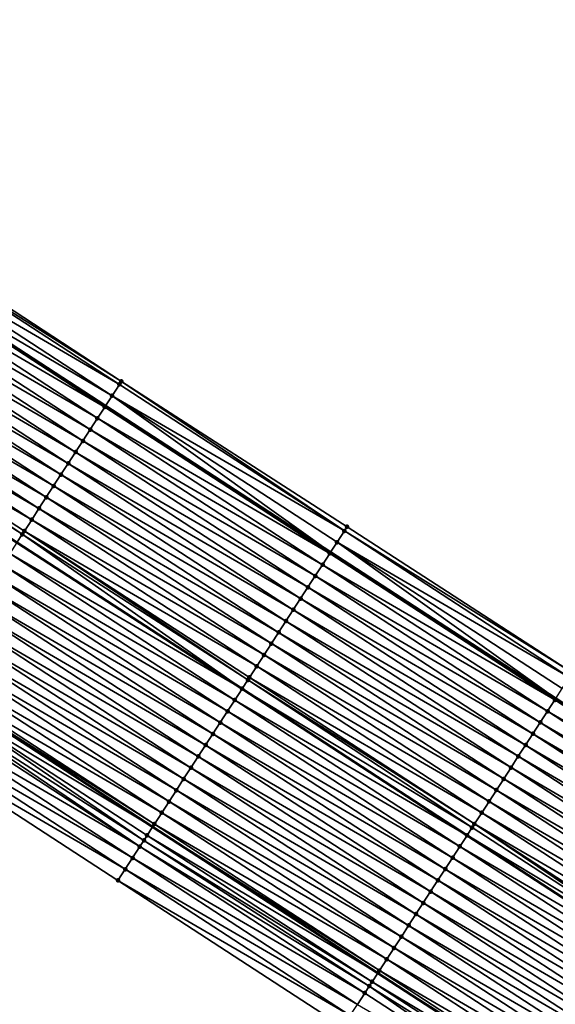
# Model space of a CAD drawing. Header units: feet. Extents: x 2017353 to 2024169, y 808050 to 818690.
# Tile 258 of 305: x 2021955 to 2021995, y 814633 to 814706. Entities that reach past the tile are written whole.
import ezdxf

# ---------------------------------------------------------------- set-up
doc = ezdxf.new("R2010")
doc.units = ezdxf.units.FT
doc.header["$MEASUREMENT"] = 0
for name, color, linetype, lineweight in [('EP_Travel Lane', 172, 'Continuous', 53), ('SB-Road Shots', 141, 'Continuous', 100), ('SB-Road X-Section', 40, 'Continuous', 13), ('STRIPING', 60, 'Continuous', 53)]:
    doc.layers.add(name, color=color, linetype=linetype, lineweight=lineweight)
doc.layers.add('I-77-MM15-17_SB-Surface-BORDER', color=7, linetype='Continuous')
doc.layers.add('I-77-MM15-17_SB-Surface-TIN', color=7, linetype='Continuous')

msp = doc.modelspace()

# ---------------------------------------------------------------- linework, layer by layer
at = {"layer": 'EP_Travel Lane'}
for points in [[(2021860.948227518, 814742.7095205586, 256.2100807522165), (2021877.70640577, 814731.8157783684, 256.910039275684), (2021894.464763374, 814720.9219195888, 257.6038000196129), (2021911.223545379, 814710.027784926, 258.2828985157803), (2021927.982103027, 814699.1337961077, 258.9697497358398), (2021944.741076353, 814688.239537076, 259.6422387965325), (2021961.499800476, 814677.3454400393, 260.3233353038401), (2021978.257871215, 814666.451767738, 261.0270084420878), (2021995.026210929, 814655.5683557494, 261.74579730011), (2022011.794004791, 814644.6896968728, 262.4509951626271), (2022028.561897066, 814633.8109741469, 263.1527180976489), (2022045.329913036, 814622.93217117, 263.8500747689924), (2022062.097186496, 814612.0538499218, 264.57364104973), (2022078.865043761, 814601.1751499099, 265.2765987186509)], [(2021847.698348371, 814722.2743309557, 255.3811027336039), (2021864.455433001, 814711.3812899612, 256.1186931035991), (2021881.212654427, 814700.4881600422, 256.8515578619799), (2021897.969529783, 814689.5952550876, 257.5963787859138), (2021914.727257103, 814678.7017963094, 258.3117631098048), (2021931.486001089, 814667.8076766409, 258.9920211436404), (2021948.245099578, 814656.9133265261, 259.6600328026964), (2021965.003549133, 814646.0193982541, 260.3504641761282), (2021981.76709086, 814635.1390833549, 261.0460329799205), (2021998.535511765, 814624.2600176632, 261.7290952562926), (2022015.30358597, 814613.3811769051, 262.4243963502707), (2022032.071036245, 814602.5027409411, 263.1417212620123), (2022048.838417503, 814591.6243497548, 263.8614823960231), (2022065.606381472, 814580.7455805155, 264.5606754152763)]]:
    msp.add_polyline3d(points, dxfattribs=at)
at = {"layer": 'I-77-MM15-17_SB-Surface-BORDER', "color": 3, "linetype": 'Continuous', "lineweight": -3}
for points in [[(2021861.261463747, 814743.1919134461, 256.2184843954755), (2021878.427498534, 814732.9264164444, 256.9315051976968), (2021895.305228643, 814722.2158733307, 257.6202355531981), (2021912.425129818, 814711.8778614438, 258.308844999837), (2021929.22706991, 814701.0504630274, 258.9933896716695), (2021945.949390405, 814690.099516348, 259.6610870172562), (2021962.679014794, 814679.160783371, 260.3442206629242), (2021979.48793802, 814668.3455343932, 261.0509792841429), (2021996.264365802, 814657.4733759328, 261.7676564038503), (2022013.020334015, 814646.576931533, 262.4792551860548), (2022029.733063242, 814635.6133276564, 263.1798830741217), (2022046.407118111, 814624.5896652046, 263.8708777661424), (2022063.024056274, 814613.4797978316, 264.5879015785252), (2022079.949997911, 814602.8449574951, 265.3038489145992)], [(2022063.495513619, 814577.4881464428, 264.3674250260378), (2022046.739614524, 814588.3862740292, 263.6812865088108), (2022029.984721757, 814599.2837470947, 262.9596007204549), (2022013.229413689, 814610.1814902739, 262.2525853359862), (2021995.929208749, 814620.2407302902, 261.5338995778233), (2021979.172892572, 814631.1391291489, 260.8624965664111), (2021962.420073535, 814642.0340504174, 260.1750507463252), (2021945.662079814, 814652.9276794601, 259.4688240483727), (2021928.902889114, 814663.8220866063, 258.8039517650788), (2021912.143946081, 814674.7163327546, 258.1305252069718), (2021895.930518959, 814686.448679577, 257.4400052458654), (2021879.717479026, 814698.1807747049, 256.736106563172), (2021862.960076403, 814709.0740195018, 256.0094561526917), (2021846.202746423, 814719.9672170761, 255.2802967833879)]]:
    msp.add_polyline3d(points, dxfattribs=at)
at = {"layer": 'I-77-MM15-17_SB-Surface-TIN', "color": 128, "linetype": 'Continuous', "lineweight": -3}
for points in [[(2021962.532684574, 814678.9350551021, 260.3343666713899), (2021945.773978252, 814689.8291473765, 259.6527629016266), (2021945.229221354, 814688.9905533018, 259.6436320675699)], [(2021962.679014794, 814679.160783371, 260.3442206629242), (2021945.949390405, 814690.099516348, 259.6610870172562), (2021945.773978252, 814689.8291473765, 259.6527629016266)], [(2021962.532684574, 814678.9350551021, 260.3343666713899), (2021962.679014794, 814679.160783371, 260.3442206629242), (2021945.773978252, 814689.8291473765, 259.6527629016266)], [(2021961.988016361, 814678.0964033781, 260.3221718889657), (2021945.229221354, 814688.9905533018, 259.6436320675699), (2021944.741076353, 814688.239537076, 259.6422387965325)], [(2021961.988016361, 814678.0964033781, 260.3221718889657), (2021962.532684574, 814678.9350551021, 260.3343666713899), (2021945.229221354, 814688.9905533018, 259.6436320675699)], [(2021944.684245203, 814688.1521017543, 259.6420765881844), (2021961.499800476, 814677.3454400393, 260.3233353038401), (2021944.741076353, 814688.239537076, 259.6422387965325)], [(2021961.988016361, 814678.0964033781, 260.3221718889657), (2021944.741076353, 814688.239537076, 259.6422387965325), (2021961.499800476, 814677.3454400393, 260.3233353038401)], [(2021961.4429576, 814677.2580055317, 260.3234707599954), (2021944.684245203, 814688.1521017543, 259.6420765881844), (2021944.139795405, 814687.3133080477, 259.6223352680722)], [(2021961.4429576, 814677.2580055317, 260.3234707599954), (2021961.499800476, 814677.3454400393, 260.3233353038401), (2021944.684245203, 814688.1521017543, 259.6420765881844)], [(2021960.89832014, 814676.4193338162, 260.3102134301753), (2021944.139795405, 814687.3133080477, 259.6223352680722), (2021943.595565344, 814686.4743715, 259.5950019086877)], [(2021960.89832014, 814676.4193338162, 260.3102134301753), (2021961.4429576, 814677.2580055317, 260.3234707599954), (2021944.139795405, 814687.3133080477, 259.6223352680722)], [(2021960.353982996, 814675.5804668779, 260.2865799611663), (2021943.595565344, 814686.4743715, 259.5950019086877), (2021943.051338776, 814685.6354326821, 259.56754790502)], [(2021960.353982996, 814675.5804668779, 260.2865799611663), (2021960.89832014, 814676.4193338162, 260.3102134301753), (2021943.595565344, 814686.4743715, 259.5950019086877)], [(2021959.809770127, 814674.7415191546, 260.2586527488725), (2021943.051338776, 814685.6354326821, 259.56754790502), (2021942.506953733, 814684.7965968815, 259.5455692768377)], [(2021959.809770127, 814674.7415191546, 260.2586527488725), (2021960.353982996, 814675.5804668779, 260.2865799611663), (2021943.051338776, 814685.6354326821, 259.56754790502)], [(2021959.265443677, 814673.9026452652, 260.2346498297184), (2021942.506953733, 814684.7965968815, 259.5455692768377), (2021941.96251735, 814683.9577944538, 259.5253644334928)], [(2021959.265443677, 814673.9026452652, 260.2346498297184), (2021959.809770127, 814674.7415191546, 260.2586527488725), (2021942.506953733, 814684.7965968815, 259.5455692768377)], [(2021958.72102395, 814673.0638320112, 260.2138696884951), (2021941.96251735, 814683.9577944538, 259.5253644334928), (2021941.418056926, 814683.1190076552, 259.5059902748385)], [(2021958.72102395, 814673.0638320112, 260.2138696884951), (2021959.265443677, 814673.9026452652, 260.2346498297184), (2021941.96251735, 814683.9577944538, 259.5253644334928)], [(2021958.176571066, 814672.2250403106, 260.1942351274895), (2021941.418056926, 814683.1190076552, 259.5059902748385), (2021940.873685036, 814682.2801633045, 259.483557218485)], [(2021958.176571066, 814672.2250403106, 260.1942351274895), (2021958.72102395, 814673.0638320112, 260.2138696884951), (2021941.418056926, 814683.1190076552, 259.5059902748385)], [(2021957.632183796, 814671.3862059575, 260.1723335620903), (2021940.873685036, 814682.2801633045, 259.483557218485), (2021940.329318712, 814681.4413153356, 259.4609318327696)], [(2021957.632183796, 814671.3862059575, 260.1723335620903), (2021958.176571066, 814672.2250403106, 260.1942351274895), (2021940.873685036, 814682.2801633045, 259.483557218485)], [(2021957.08776146, 814670.5473943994, 260.1516435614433), (2021940.329318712, 814681.4413153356, 259.4609318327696), (2021939.784865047, 814680.6025241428, 259.4413241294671)], [(2021957.08776146, 814670.5473943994, 260.1516435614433), (2021957.632183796, 814671.3862059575, 260.1723335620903), (2021940.329318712, 814681.4413153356, 259.4609318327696)], [(2021956.543371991, 814669.7085614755, 260.1298179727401), (2021939.784865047, 814680.6025241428, 259.4413241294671), (2021939.240435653, 814679.7637171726, 259.4208778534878)], [(2021956.543371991, 814669.7085614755, 260.1298179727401), (2021957.08776146, 814670.5473943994, 260.1516435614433), (2021939.784865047, 814680.6025241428, 259.4413241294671)], [(2021955.998967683, 814668.869738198, 260.1085050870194), (2021939.240435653, 814679.7637171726, 259.4208778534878), (2021938.69602706, 814678.9248966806, 259.3997128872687)], [(2021955.998967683, 814668.869738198, 260.1085050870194), (2021956.543371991, 814669.7085614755, 260.1298179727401), (2021939.240435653, 814679.7637171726, 259.4208778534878)], [(2021955.29855663, 814667.7903695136, 260.0784204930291), (2021938.69602706, 814678.9248966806, 259.3997128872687), (2021938.47535665, 814678.5847846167, 259.3894788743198)], [(2021955.29855663, 814667.7903695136, 260.0784204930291), (2021955.454611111, 814668.0308838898, 260.0855428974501), (2021938.69602706, 814678.9248966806, 259.3997128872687)], [(2021955.454611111, 814668.0308838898, 260.0855428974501), (2021955.998967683, 814668.869738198, 260.1085050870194), (2021938.69602706, 814678.9248966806, 259.3997128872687)], [(2021979.290729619, 814668.0413926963, 261.0388201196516), (2021962.532684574, 814678.9350551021, 260.3343666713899), (2021961.988016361, 814678.0964033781, 260.3221718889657)], [(2021979.290729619, 814668.0413926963, 261.0388201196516), (2021962.679014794, 814679.160783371, 260.3442206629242), (2021962.532684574, 814678.9350551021, 260.3343666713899)], [(2021979.290729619, 814668.0413926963, 261.0388201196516), (2021979.48793802, 814668.3455343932, 261.0509792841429), (2021962.679014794, 814679.160783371, 260.3442206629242)], [(2021954.910584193, 814667.1918152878, 260.0511909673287), (2021955.29855663, 814667.7903695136, 260.0784204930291), (2021938.47535665, 814678.5847846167, 259.3894788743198)], [(2021961.988016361, 814678.0964033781, 260.3221718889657), (2021961.499800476, 814677.3454400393, 260.3233353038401), (2021978.257871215, 814666.451767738, 261.0270084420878)], [(2021978.746076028, 814667.2027314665, 261.0261201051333), (2021961.988016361, 814678.0964033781, 260.3221718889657), (2021978.257871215, 814666.451767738, 261.0270084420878)], [(2021978.746076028, 814667.2027314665, 261.0261201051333), (2021979.290729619, 814668.0413926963, 261.0388201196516), (2021961.988016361, 814678.0964033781, 260.3221718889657)], [(2021978.201026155, 814666.3643278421, 261.0271118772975), (2021961.4429576, 814677.2580055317, 260.3234707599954), (2021960.89832014, 814676.4193338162, 260.3102134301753)], [(2021978.201026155, 814666.3643278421, 261.0271118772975), (2021961.499800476, 814677.3454400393, 260.3233353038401), (2021961.4429576, 814677.2580055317, 260.3234707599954)], [(2021978.201026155, 814666.3643278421, 261.0271118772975), (2021978.257871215, 814666.451767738, 261.0270084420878), (2021961.499800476, 814677.3454400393, 260.3233353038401)], [(2021977.656492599, 814665.5255885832, 261.0102645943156), (2021960.89832014, 814676.4193338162, 260.3102134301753), (2021960.353982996, 814675.5804668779, 260.2865799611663)], [(2021977.656492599, 814665.5255885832, 261.0102645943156), (2021978.201026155, 814666.3643278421, 261.0271118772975), (2021960.89832014, 814676.4193338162, 260.3102134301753)], [(2021977.11228787, 814664.6866355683, 260.9820561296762), (2021960.353982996, 814675.5804668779, 260.2865799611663), (2021959.809770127, 814674.7415191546, 260.2586527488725)], [(2021977.11228787, 814664.6866355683, 260.9820561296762), (2021977.656492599, 814665.5255885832, 261.0102645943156), (2021960.353982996, 814675.5804668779, 260.2865799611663)], [(2021976.568108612, 814663.8476659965, 260.9529676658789), (2021959.809770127, 814674.7415191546, 260.2586527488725), (2021959.265443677, 814673.9026452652, 260.2346498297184)], [(2021976.568108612, 814663.8476659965, 260.9529676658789), (2021977.11228787, 814664.6866355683, 260.9820561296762), (2021959.809770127, 814674.7415191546, 260.2586527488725)], [(2021976.023767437, 814663.0088016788, 260.9294734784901), (2021959.265443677, 814673.9026452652, 260.2346498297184), (2021958.72102395, 814673.0638320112, 260.2138696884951)], [(2021976.023767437, 814663.0088016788, 260.9294734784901), (2021976.568108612, 814663.8476659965, 260.9529676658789), (2021959.265443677, 814673.9026452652, 260.2346498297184)], [(2021975.479413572, 814662.1699456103, 260.9064177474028), (2021958.72102395, 814673.0638320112, 260.2138696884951), (2021958.176571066, 814672.2250403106, 260.1942351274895)], [(2021975.479413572, 814662.1699456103, 260.9064177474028), (2021976.023767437, 814663.0088016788, 260.9294734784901), (2021958.72102395, 814673.0638320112, 260.2138696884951)], [(2021974.935029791, 814661.331108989, 260.8843956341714), (2021958.176571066, 814672.2250403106, 260.1942351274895), (2021957.632183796, 814671.3862059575, 260.1723335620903)], [(2021974.935029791, 814661.331108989, 260.8843956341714), (2021975.479413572, 814662.1699456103, 260.9064177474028), (2021958.176571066, 814672.2250403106, 260.1942351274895)], [(2021974.390589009, 814660.4923094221, 260.8643429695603), (2021957.632183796, 814671.3862059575, 260.1723335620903), (2021957.08776146, 814670.5473943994, 260.1516435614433)], [(2021974.390589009, 814660.4923094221, 260.8643429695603), (2021974.935029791, 814661.331108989, 260.8843956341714), (2021957.632183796, 814671.3862059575, 260.1723335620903)], [(2021973.846233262, 814659.6534545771, 260.8413522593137), (2021957.08776146, 814670.5473943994, 260.1516435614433), (2021956.543371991, 814669.7085614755, 260.1298179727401)], [(2021973.846233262, 814659.6534545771, 260.8413522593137), (2021974.390589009, 814660.4923094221, 260.8643429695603), (2021957.08776146, 814670.5473943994, 260.1516435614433)], [(2021973.30187489, 814658.8146014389, 260.8184522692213), (2021956.543371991, 814669.7085614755, 260.1298179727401), (2021955.998967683, 814668.869738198, 260.1085050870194)], [(2021973.30187489, 814658.8146014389, 260.8184522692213), (2021973.846233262, 814659.6534545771, 260.8413522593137), (2021956.543371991, 814669.7085614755, 260.1298179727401)], [(2021972.757539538, 814657.9757333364, 260.7947569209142), (2021955.998967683, 814668.869738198, 260.1085050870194), (2021955.454611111, 814668.0308838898, 260.0855428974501)], [(2021972.757539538, 814657.9757333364, 260.7947569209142), (2021973.30187489, 814658.8146014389, 260.8184522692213), (2021955.998967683, 814668.869738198, 260.1085050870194)], [(2021971.669262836, 814656.2977410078, 260.7337531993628), (2021955.29855663, 814667.7903695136, 260.0784204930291), (2021954.910584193, 814667.1918152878, 260.0511909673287)], [(2021972.094890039, 814656.9544522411, 260.7646386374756), (2021955.454611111, 814668.0308838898, 260.0855428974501), (2021955.29855663, 814667.7903695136, 260.0784204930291)], [(2021971.669262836, 814656.2977410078, 260.7337531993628), (2021972.094890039, 814656.9544522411, 260.7646386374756), (2021955.29855663, 814667.7903695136, 260.0784204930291)], [(2021972.094890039, 814656.9544522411, 260.7646386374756), (2021972.213233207, 814657.1368463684, 260.7700588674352), (2021955.454611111, 814668.0308838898, 260.0855428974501)], [(2021972.213233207, 814657.1368463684, 260.7700588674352), (2021972.757539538, 814657.9757333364, 260.7947569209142), (2021955.454611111, 814668.0308838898, 260.0855428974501)], [(2021996.049569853, 814657.1425650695, 261.7585900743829), (2021979.290729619, 814668.0413926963, 261.0388201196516), (2021978.746076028, 814667.2027314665, 261.0261201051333)], [(2021996.264365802, 814657.4733759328, 261.7676564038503), (2021979.48793802, 814668.3455343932, 261.0509792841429), (2021979.290729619, 814668.0413926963, 261.0388201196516)], [(2021996.049569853, 814657.1425650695, 261.7585900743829), (2021996.264365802, 814657.4733759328, 261.7676564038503), (2021979.290729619, 814668.0413926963, 261.0388201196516)], [(2021954.366455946, 814666.3528125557, 260.0203400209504), (2021971.662563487, 814656.2874113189, 260.7333761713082), (2021954.903884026, 814667.1814841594, 260.0508110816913)], [(2021971.669262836, 814656.2977410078, 260.7337531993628), (2021954.910584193, 814667.1918152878, 260.0511909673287), (2021954.903884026, 814667.1814841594, 260.0508110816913)], [(2021971.669262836, 814656.2977410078, 260.7337531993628), (2021954.903884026, 814667.1814841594, 260.0508110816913), (2021971.662563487, 814656.2874113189, 260.7333761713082)], [(2021978.746076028, 814667.2027314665, 261.0261201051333), (2021978.257871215, 814666.451767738, 261.0270084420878), (2021995.026210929, 814655.5683557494, 261.74579730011)], [(2021995.504666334, 814656.3040662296, 261.7471545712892), (2021978.746076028, 814667.2027314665, 261.0261201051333), (2021995.026210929, 814655.5683557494, 261.74579730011)], [(2021995.504666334, 814656.3040662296, 261.7471545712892), (2021996.049569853, 814657.1425650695, 261.7585900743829), (2021978.746076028, 814667.2027314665, 261.0261201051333)], [(2021971.125127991, 814655.4587425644, 260.7031302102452), (2021954.366455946, 814666.3528125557, 260.0203400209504), (2021953.82237604, 814665.5137783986, 259.9878188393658)], [(2021971.125127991, 814655.4587425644, 260.7031302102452), (2021971.662563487, 814656.2874113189, 260.7333761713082), (2021954.366455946, 814666.3528125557, 260.0203400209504)], [(2021994.959482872, 814655.4657494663, 261.7456080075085), (2021978.201026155, 814666.3643278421, 261.0271118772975), (2021977.656492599, 814665.5255885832, 261.0102645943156)], [(2021994.959482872, 814655.4657494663, 261.7456080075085), (2021978.257871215, 814666.451767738, 261.0270084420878), (2021978.201026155, 814666.3643278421, 261.0271118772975)], [(2021994.959482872, 814655.4657494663, 261.7456080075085), (2021995.026210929, 814655.5683557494, 261.74579730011), (2021978.257871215, 814666.451767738, 261.0270084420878)], [(2021970.581106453, 814654.6196704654, 260.6685923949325), (2021953.82237604, 814665.5137783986, 259.9878188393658), (2021953.278363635, 814664.6747003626, 259.9529654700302)], [(2021970.581106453, 814654.6196704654, 260.6685923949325), (2021971.125127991, 814655.4587425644, 260.7031302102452), (2021953.82237604, 814665.5137783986, 259.9878188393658)], [(2021994.414757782, 814654.6271345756, 261.7278695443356), (2021977.656492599, 814665.5255885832, 261.0102645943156), (2021977.11228787, 814664.6866355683, 260.9820561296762)], [(2021994.414757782, 814654.6271345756, 261.7278695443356), (2021994.959482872, 814655.4657494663, 261.7456080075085), (2021977.656492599, 814665.5255885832, 261.0102645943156)], [(2021970.03708312, 814653.7805995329, 260.6341165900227), (2021953.278363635, 814664.6747003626, 259.9529654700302), (2021952.734323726, 814663.8356402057, 259.9190623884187)], [(2021970.03708312, 814653.7805995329, 260.6341165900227), (2021970.581106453, 814654.6196704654, 260.6685923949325), (2021953.278363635, 814664.6747003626, 259.9529654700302)], [(2021993.870534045, 814653.7881936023, 261.6924208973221), (2021977.11228787, 814664.6866355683, 260.9820561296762), (2021976.568108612, 814663.8476659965, 260.9529676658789)], [(2021993.870534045, 814653.7881936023, 261.6924208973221), (2021994.414757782, 814654.6271345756, 261.7278695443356), (2021977.11228787, 814664.6866355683, 260.9820561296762)], [(2021969.493015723, 814652.9415572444, 260.6011632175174), (2021952.734323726, 814663.8356402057, 259.9190623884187), (2021952.19014845, 814662.9966680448, 259.8898363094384)], [(2021969.493015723, 814652.9415572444, 260.6011632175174), (2021970.03708312, 814653.7805995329, 260.6341165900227), (2021952.734323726, 814663.8356402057, 259.9190623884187)], [(2021993.326155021, 814652.9493536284, 261.6624577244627), (2021976.568108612, 814663.8476659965, 260.9529676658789), (2021976.023767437, 814663.0088016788, 260.9294734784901)], [(2021993.326155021, 814652.9493536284, 261.6624577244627), (2021993.870534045, 814653.7881936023, 261.6924208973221), (2021976.568108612, 814663.8476659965, 260.9529676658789)], [(2021968.94886031, 814652.1025721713, 260.571250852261), (2021952.19014845, 814662.9966680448, 259.8898363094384), (2021951.645966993, 814662.1576999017, 259.8608237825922)], [(2021968.94886031, 814652.1025721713, 260.571250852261), (2021969.493015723, 814652.9415572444, 260.6011632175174), (2021952.19014845, 814662.9966680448, 259.8898363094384)], [(2021992.781669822, 814652.110582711, 261.636245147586), (2021976.023767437, 814663.0088016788, 260.9294734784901), (2021975.479413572, 814662.1699456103, 260.9064177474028)], [(2021992.781669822, 814652.110582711, 261.636245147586), (2021993.326155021, 814652.9493536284, 261.6624577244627), (2021976.023767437, 814663.0088016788, 260.9294734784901)], [(2021968.404636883, 814651.2636313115, 260.5436884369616), (2021951.645966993, 814662.1576999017, 259.8608237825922), (2021951.101824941, 814661.3187061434, 259.8304498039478)], [(2021968.404636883, 814651.2636313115, 260.5436884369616), (2021968.94886031, 814652.1025721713, 260.571250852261), (2021951.645966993, 814662.1576999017, 259.8608237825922)], [(2021992.237132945, 814651.2718454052, 261.611858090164), (2021975.479413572, 814662.1699456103, 260.9064177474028), (2021974.935029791, 814661.331108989, 260.8843956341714)], [(2021992.237132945, 814651.2718454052, 261.611858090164), (2021992.781669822, 814652.110582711, 261.636245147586), (2021975.479413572, 814662.1699456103, 260.9064177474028)], [(2021967.86045926, 814650.4246606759, 260.5145434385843), (2021951.101824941, 814661.3187061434, 259.8304498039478), (2021950.557762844, 814660.4796604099, 259.7973133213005)], [(2021967.86045926, 814650.4246606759, 260.5145434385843), (2021968.404636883, 814651.2636313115, 260.5436884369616), (2021951.101824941, 814661.3187061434, 259.8304498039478)], [(2021991.692631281, 814650.4330851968, 261.5862271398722), (2021974.935029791, 814661.331108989, 260.8843956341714), (2021974.390589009, 814660.4923094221, 260.8643429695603)], [(2021991.692631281, 814650.4330851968, 261.5862271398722), (2021992.237132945, 814651.2718454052, 261.611858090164), (2021974.935029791, 814661.331108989, 260.8843956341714)], [(2021967.316352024, 814649.5856442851, 260.4829665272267), (2021950.557762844, 814660.4796604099, 259.7973133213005), (2021950.013614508, 814659.6406707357, 259.767156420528)], [(2021967.316352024, 814649.5856442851, 260.4829665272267), (2021967.86045926, 814650.4246606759, 260.5145434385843), (2021950.557762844, 814660.4796604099, 259.7973133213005)], [(2021991.148054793, 814649.5943736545, 261.5632393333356), (2021974.390589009, 814660.4923094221, 260.8643429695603), (2021973.846233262, 814659.6534545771, 260.8413522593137)], [(2021991.148054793, 814649.5943736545, 261.5632393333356), (2021991.692631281, 814650.4330851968, 261.5862271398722), (2021974.390589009, 814660.4923094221, 260.8643429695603)], [(2021990.603421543, 814648.7556990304, 261.5422566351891), (2021973.846233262, 814659.6534545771, 260.8413522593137), (2021973.30187489, 814658.8146014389, 260.8184522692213)], [(2021990.603421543, 814648.7556990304, 261.5422566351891), (2021991.148054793, 814649.5943736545, 261.5632393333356), (2021973.846233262, 814659.6534545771, 260.8413522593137)], [(2021966.772162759, 814648.7466812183, 260.4542238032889), (2021950.013614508, 814659.6406707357, 259.767156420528), (2021949.469511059, 814658.8016518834, 259.7354486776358)], [(2021966.772162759, 814648.7466812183, 260.4542238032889), (2021967.316352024, 814649.5856442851, 260.4829665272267), (2021950.013614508, 814659.6406707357, 259.767156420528)], [(2021966.22802616, 814647.9076839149, 260.4236614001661), (2021949.469511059, 814658.8016518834, 259.7354486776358), (2021948.925538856, 814657.9625477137, 259.6992063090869)], [(2021966.22802616, 814647.9076839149, 260.4236614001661), (2021966.772162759, 814648.7466812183, 260.4542238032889), (2021949.469511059, 814658.8016518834, 259.7354486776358)], [(2021990.058857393, 814647.9169794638, 261.5188330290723), (2021973.30187489, 814658.8146014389, 260.8184522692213), (2021972.757539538, 814657.9757333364, 260.7947569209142)], [(2021990.058857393, 814647.9169794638, 261.5188330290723), (2021990.603421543, 814648.7556990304, 261.5422566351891), (2021973.30187489, 814658.8146014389, 260.8184522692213)], [(2021965.683947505, 814647.068648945, 260.3910970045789), (2021948.925538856, 814657.9625477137, 259.6992063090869), (2021948.381331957, 814657.1235961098, 259.6710728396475)], [(2021965.683947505, 814647.068648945, 260.3910970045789), (2021966.22802616, 814647.9076839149, 260.4236614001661), (2021948.925538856, 814657.9625477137, 259.6992063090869)], [(2021989.514316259, 814647.0782449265, 261.4945963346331), (2021972.757539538, 814657.9757333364, 260.7947569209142), (2021972.213233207, 814657.1368463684, 260.7700588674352)], [(2021989.514316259, 814647.0782449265, 261.4945963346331), (2021990.058857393, 814647.9169794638, 261.5188330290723), (2021972.757539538, 814657.9757333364, 260.7947569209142)], [(2021947.837586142, 814656.2843447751, 259.6270086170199), (2021965.003549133, 814646.0193982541, 260.3504641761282), (2021948.245099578, 814656.9133265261, 259.6600328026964)], [(2021965.139802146, 814646.2296573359, 260.3608372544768), (2021948.381331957, 814657.1235961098, 259.6710728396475), (2021948.245099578, 814656.9133265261, 259.6600328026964)], [(2021965.139802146, 814646.2296573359, 260.3608372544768), (2021948.245099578, 814656.9133265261, 259.6600328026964), (2021965.003549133, 814646.0193982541, 260.3504641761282)], [(2021965.139802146, 814646.2296573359, 260.3608372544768), (2021965.683947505, 814647.068648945, 260.3910970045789), (2021948.381331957, 814657.1235961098, 259.6710728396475)], [(2021988.79172603, 814645.9650053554, 261.4581844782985), (2021972.094890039, 814656.9544522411, 260.7646386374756), (2021971.669262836, 814656.2977410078, 260.7337531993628)], [(2021988.969882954, 814646.2394402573, 261.4665506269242), (2021972.213233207, 814657.1368463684, 260.7700588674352), (2021972.094890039, 814656.9544522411, 260.7646386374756)], [(2021988.79172603, 814645.9650053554, 261.4581844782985), (2021988.969882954, 814646.2394402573, 261.4665506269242), (2021972.094890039, 814656.9544522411, 260.7646386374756)], [(2021988.969882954, 814646.2394402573, 261.4665506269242), (2021989.514316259, 814647.0782449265, 261.4945963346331), (2021972.213233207, 814657.1368463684, 260.7700588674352)], [(2021964.355909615, 814645.0197953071, 260.298050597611), (2021947.837586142, 814656.2843447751, 259.6270086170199), (2021947.504846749, 814655.7705414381, 259.5963728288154)], [(2021964.595979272, 814645.390456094, 260.319435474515), (2021965.003549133, 814646.0193982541, 260.3504641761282), (2021947.837586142, 814656.2843447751, 259.6270086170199)], [(2021964.355909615, 814645.0197953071, 260.298050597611), (2021964.595979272, 814645.390456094, 260.319435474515), (2021947.837586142, 814656.2843447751, 259.6270086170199)], [(2021971.125127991, 814655.4587425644, 260.7031302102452), (2021988.418908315, 814645.3902067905, 261.4325071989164), (2021971.662563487, 814656.2874113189, 260.7333761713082)], [(2021988.425608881, 814645.4005320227, 261.4328800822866), (2021971.669262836, 814656.2977410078, 260.7337531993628), (2021971.662563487, 814656.2874113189, 260.7333761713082)], [(2021988.425608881, 814645.4005320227, 261.4328800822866), (2021971.662563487, 814656.2874113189, 260.7333761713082), (2021988.418908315, 814645.3902067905, 261.4325071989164)], [(2021988.425608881, 814645.4005320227, 261.4328800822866), (2021988.79172603, 814645.9650053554, 261.4581844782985), (2021971.669262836, 814656.2977410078, 260.7337531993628)], [(2021964.052444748, 814644.5510674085, 260.268071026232), (2021947.294017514, 814655.4449782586, 259.5768224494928), (2021946.74995627, 814654.605931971, 259.5436565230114)], [(2021964.052444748, 814644.5510674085, 260.268071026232), (2021947.504846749, 814655.7705414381, 259.5963728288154), (2021947.294017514, 814655.4449782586, 259.5768224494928)], [(2021964.052444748, 814644.5510674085, 260.268071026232), (2021964.355909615, 814645.0197953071, 260.298050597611), (2021947.504846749, 814655.7705414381, 259.5963728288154)], [(2021987.881239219, 814644.5616859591, 261.4025861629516), (2021971.125127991, 814655.4587425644, 260.7031302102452), (2021970.581106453, 814654.6196704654, 260.6685923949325)], [(2021987.881239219, 814644.5616859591, 261.4025861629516), (2021988.418908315, 814645.3902067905, 261.4325071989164), (2021971.125127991, 814655.4587425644, 260.7031302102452)], [(2022011.714851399, 814644.5679669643, 262.4504887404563), (2021994.959482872, 814655.4657494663, 261.7456080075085), (2021994.414757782, 814654.6271345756, 261.7278695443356)], [(2022011.714851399, 814644.5679669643, 262.4504887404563), (2021995.026210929, 814655.5683557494, 261.74579730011), (2021994.959482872, 814655.4657494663, 261.7456080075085)], [(2021963.508187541, 814643.7121485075, 260.2416757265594), (2021946.74995627, 814654.605931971, 259.5436565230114), (2021946.206032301, 814653.7667964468, 259.5057476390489)], [(2021963.508187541, 814643.7121485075, 260.2416757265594), (2021964.052444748, 814644.5510674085, 260.268071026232), (2021946.74995627, 814654.605931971, 259.5436565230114)], [(2021987.336951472, 814643.7227866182, 261.3693986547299), (2021970.581106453, 814654.6196704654, 260.6685923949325), (2021970.03708312, 814653.7805995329, 260.6341165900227)], [(2021987.336951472, 814643.7227866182, 261.3693986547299), (2021987.881239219, 814644.5616859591, 261.4025861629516), (2021970.581106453, 814654.6196704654, 260.6685923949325)], [(2022011.170048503, 814643.7294026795, 262.4354987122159), (2021994.414757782, 814654.6271345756, 261.7278695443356), (2021993.870534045, 814653.7881936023, 261.6924208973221)], [(2022011.170048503, 814643.7294026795, 262.4354987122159), (2022011.714851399, 814644.5679669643, 262.4504887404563), (2021994.414757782, 814654.6271345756, 261.7278695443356)], [(2022010.625772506, 814642.8904956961, 262.4018960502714), (2021993.870534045, 814653.7881936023, 261.6924208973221), (2021993.326155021, 814652.9493536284, 261.6624577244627)], [(2022010.625772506, 814642.8904956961, 262.4018960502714), (2022011.170048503, 814643.7294026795, 262.4354987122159), (2021993.870534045, 814653.7881936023, 261.6924208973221)], [(2021962.964260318, 814642.873015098, 260.2038792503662), (2021946.206032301, 814653.7667964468, 259.5057476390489), (2021945.662079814, 814652.9276794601, 259.4688240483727)], [(2021962.964260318, 814642.873015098, 260.2038792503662), (2021963.508187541, 814643.7121485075, 260.2416757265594), (2021946.206032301, 814653.7667964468, 259.5057476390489)], [(2021986.792702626, 814642.8838619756, 261.334836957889), (2021970.03708312, 814653.7805995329, 260.6341165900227), (2021969.493015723, 814652.9415572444, 260.6011632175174)], [(2021986.792702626, 814642.8838619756, 261.334836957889), (2021987.336951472, 814643.7227866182, 261.3693986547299), (2021970.03708312, 814653.7805995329, 260.6341165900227)], [(2021962.420073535, 814642.0340504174, 260.1750507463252), (2021962.964260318, 814642.873015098, 260.2038792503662), (2021945.662079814, 814652.9276794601, 259.4688240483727)], [(2021986.248436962, 814642.0449482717, 261.3008693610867), (2021969.493015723, 814652.9415572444, 260.6011632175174), (2021968.94886031, 814652.1025721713, 260.571250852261)], [(2021986.248436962, 814642.0449482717, 261.3008693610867), (2021986.792702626, 814642.8838619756, 261.334836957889), (2021969.493015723, 814652.9415572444, 260.6011632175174)], [(2022010.081412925, 814642.0516430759, 262.3712459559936), (2021993.326155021, 814652.9493536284, 261.6624577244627), (2021992.781669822, 814652.110582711, 261.636245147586)], [(2022010.081412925, 814642.0516430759, 262.3712459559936), (2022010.625772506, 814642.8904956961, 262.4018960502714), (2021993.326155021, 814652.9493536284, 261.6624577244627)], [(2021985.704066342, 814641.2061028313, 261.2706092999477), (2021968.94886031, 814652.1025721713, 260.571250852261), (2021968.404636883, 814651.2636313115, 260.5436884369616)], [(2021985.704066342, 814641.2061028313, 261.2706092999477), (2021986.248436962, 814642.0449482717, 261.3008693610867), (2021968.94886031, 814652.1025721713, 260.571250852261)], [(2022009.536983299, 814641.2128360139, 262.3430702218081), (2021992.781669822, 814652.110582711, 261.636245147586), (2021992.237132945, 814651.2718454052, 261.611858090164)], [(2022009.536983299, 814641.2128360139, 262.3430702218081), (2022010.081412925, 814642.0516430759, 262.3712459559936), (2021992.781669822, 814652.110582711, 261.636245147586)], [(2021985.159665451, 814640.3672770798, 261.2414185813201), (2021968.404636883, 814651.2636313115, 260.5436884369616), (2021967.86045926, 814650.4246606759, 260.5145434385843)], [(2021985.159665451, 814640.3672770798, 261.2414185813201), (2021985.704066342, 814641.2061028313, 261.2706092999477), (2021968.404636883, 814651.2636313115, 260.5436884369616)], [(2022008.992427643, 814640.3741109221, 262.3193464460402), (2021992.237132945, 814651.2718454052, 261.611858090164), (2021991.692631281, 814650.4330851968, 261.5862271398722)], [(2022008.992427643, 814640.3741109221, 262.3193464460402), (2022009.536983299, 814641.2128360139, 262.3430702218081), (2021992.237132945, 814651.2718454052, 261.611858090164)], [(2021984.615235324, 814639.5284703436, 261.2132606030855), (2021967.86045926, 814650.4246606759, 260.5145434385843), (2021967.316352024, 814649.5856442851, 260.4829665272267)], [(2021984.615235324, 814639.5284703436, 261.2132606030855), (2021985.159665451, 814640.3672770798, 261.2414185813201), (2021967.86045926, 814650.4246606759, 260.5145434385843)], [(2022008.447911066, 814639.5353604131, 262.2942422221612), (2021991.692631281, 814650.4330851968, 261.5862271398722), (2021991.148054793, 814649.5943736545, 261.5632393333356)], [(2022008.447911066, 814639.5353604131, 262.2942422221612), (2022008.992427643, 814640.3741109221, 262.3193464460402), (2021991.692631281, 814650.4330851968, 261.5862271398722)], [(2021984.070904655, 814638.6895989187, 261.1815892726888), (2021967.316352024, 814649.5856442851, 260.4829665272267), (2021966.772162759, 814648.7466812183, 260.4542238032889)], [(2021984.070904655, 814638.6895989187, 261.1815892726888), (2021984.615235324, 814639.5284703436, 261.2132606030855), (2021967.316352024, 814649.5856442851, 260.4829665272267)], [(2022007.903338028, 814638.696646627, 262.2711324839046), (2021991.148054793, 814649.5943736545, 261.5632393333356), (2021990.603421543, 814648.7556990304, 261.5422566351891)], [(2022007.903338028, 814638.696646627, 262.2711324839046), (2022008.447911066, 814639.5353604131, 262.2942422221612), (2021991.148054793, 814649.5943736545, 261.5632393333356)], [(2021983.526498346, 814637.8507766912, 261.1525899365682), (2021966.772162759, 814648.7466812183, 260.4542238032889), (2021966.22802616, 814647.9076839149, 260.4236614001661)], [(2021983.526498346, 814637.8507766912, 261.1525899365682), (2021984.070904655, 814638.6895989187, 261.1815892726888), (2021966.772162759, 814648.7466812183, 260.4542238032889)], [(2022007.358771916, 814637.8579283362, 262.2477780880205), (2021990.603421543, 814648.7556990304, 261.5422566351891), (2021990.058857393, 814647.9169794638, 261.5188330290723)], [(2022007.358771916, 814637.8579283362, 262.2477780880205), (2022007.903338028, 814638.696646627, 262.2711324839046), (2021990.603421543, 814648.7556990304, 261.5422566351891)], [(2021982.982095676, 814637.0119520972, 261.1234620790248), (2021966.22802616, 814647.9076839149, 260.4236614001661), (2021965.683947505, 814647.068648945, 260.3910970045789)], [(2021982.982095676, 814637.0119520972, 261.1234620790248), (2021983.526498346, 814637.8507766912, 261.1525899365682), (2021966.22802616, 814647.9076839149, 260.4236614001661)], [(2022006.814281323, 814637.0191609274, 262.2217559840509), (2021990.058857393, 814647.9169794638, 261.5188330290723), (2021989.514316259, 814647.0782449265, 261.4945963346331)], [(2022006.814281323, 814637.0191609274, 262.2217559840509), (2022007.358771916, 814637.8579283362, 262.2477780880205), (2021990.058857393, 814647.9169794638, 261.5188330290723)], [(2021982.4377166, 814636.1731121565, 261.0935007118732), (2021965.683947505, 814647.068648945, 260.3910970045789), (2021965.139802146, 814646.2296573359, 260.3608372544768)], [(2021982.4377166, 814636.1731121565, 261.0935007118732), (2021982.982095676, 814637.0119520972, 261.1234620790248), (2021965.683947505, 814647.068648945, 260.3910970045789)], [(2022006.269731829, 814636.1804318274, 262.1978145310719), (2021989.514316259, 814647.0782449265, 261.4945963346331), (2021988.969882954, 814646.2394402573, 261.4665506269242)], [(2022006.269731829, 814636.1804318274, 262.1978145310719), (2022006.814281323, 814637.0191609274, 262.2217559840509), (2021989.514316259, 814647.0782449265, 261.4945963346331)], [(2021964.595979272, 814645.390456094, 260.319435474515), (2021981.76709086, 814635.1390833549, 261.0460329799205), (2021965.003549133, 814646.0193982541, 260.3504641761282)], [(2021981.893553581, 814635.3341316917, 261.0559071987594), (2021965.139802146, 814646.2296573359, 260.3608372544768), (2021965.003549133, 814646.0193982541, 260.3504641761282)], [(2021981.893553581, 814635.3341316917, 261.0559071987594), (2021965.003549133, 814646.0193982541, 260.3504641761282), (2021981.76709086, 814635.1390833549, 261.0460329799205)], [(2021981.893553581, 814635.3341316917, 261.0559071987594), (2021982.4377166, 814636.1731121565, 261.0935007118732), (2021965.139802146, 814646.2296573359, 260.3608372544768)], [(2022005.567263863, 814635.0983229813, 262.1645136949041), (2021988.79172603, 814645.9650053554, 261.4581844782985), (2021988.425608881, 814645.4005320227, 261.4328800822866)], [(2022005.567263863, 814635.0983229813, 262.1645136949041), (2021988.969882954, 814646.2394402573, 261.4665506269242), (2021988.79172603, 814645.9650053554, 261.4581844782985)], [(2022005.567263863, 814635.0983229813, 262.1645136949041), (2022005.725217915, 814635.341679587, 262.1726162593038), (2021988.969882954, 814646.2394402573, 261.4665506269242)], [(2022005.725217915, 814635.341679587, 262.1726162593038), (2022006.269731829, 814636.1804318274, 262.1978145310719), (2021988.969882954, 814646.2394402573, 261.4665506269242)], [(2021981.139411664, 814634.1708615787, 260.994958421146), (2021964.355909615, 814645.0197953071, 260.298050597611), (2021964.052444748, 814644.5510674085, 260.268071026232)], [(2021981.349528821, 814634.4950613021, 261.0134297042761), (2021964.595979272, 814645.390456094, 260.319435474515), (2021964.355909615, 814645.0197953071, 260.298050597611)], [(2021981.139411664, 814634.1708615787, 260.994958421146), (2021981.349528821, 814634.4950613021, 261.0134297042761), (2021964.355909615, 814645.0197953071, 260.298050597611)], [(2021981.349528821, 814634.4950613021, 261.0134297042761), (2021981.76709086, 814635.1390833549, 261.0460329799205), (2021964.595979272, 814645.390456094, 260.319435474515)], [(2021987.881239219, 814644.5616859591, 261.4025861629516), (2022005.174285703, 814634.492419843, 262.1370952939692), (2021988.418908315, 814645.3902067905, 261.4325071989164)], [(2022005.180983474, 814634.5027455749, 262.1375456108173), (2021988.425608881, 814645.4005320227, 261.4328800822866), (2021988.418908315, 814645.3902067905, 261.4325071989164)], [(2022005.180983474, 814634.5027455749, 262.1375456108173), (2021988.418908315, 814645.3902067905, 261.4325071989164), (2022005.174285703, 814634.492419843, 262.1370952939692)], [(2022005.180983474, 814634.5027455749, 262.1375456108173), (2022005.567263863, 814635.0983229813, 262.1645136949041), (2021988.425608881, 814645.4005320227, 261.4328800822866)], [(2021980.805706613, 814633.6558591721, 260.963797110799), (2021964.052444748, 814644.5510674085, 260.268071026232), (2021963.508187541, 814643.7121485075, 260.2416757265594)], [(2021980.805706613, 814633.6558591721, 260.963797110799), (2021981.139411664, 814634.1708615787, 260.994958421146), (2021964.052444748, 814644.5510674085, 260.268071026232)], [(2022004.636791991, 814633.6637836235, 262.1009575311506), (2021987.881239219, 814644.5616859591, 261.4025861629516), (2021987.336951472, 814643.7227866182, 261.3693986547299)], [(2022004.636791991, 814633.6637836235, 262.1009575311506), (2022005.174285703, 814634.492419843, 262.1370952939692), (2021987.881239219, 814644.5616859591, 261.4025861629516)], [(2021980.261222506, 814632.8170875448, 260.9375459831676), (2021963.508187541, 814643.7121485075, 260.2416757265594), (2021962.964260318, 814642.873015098, 260.2038792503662)], [(2021980.261222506, 814632.8170875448, 260.9375459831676), (2021980.805706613, 814633.6558591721, 260.963797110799), (2021963.508187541, 814643.7121485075, 260.2416757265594)], [(2022004.092557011, 814632.824849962, 262.0659059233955), (2021987.336951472, 814643.7227866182, 261.3693986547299), (2021986.792702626, 814642.8838619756, 261.334836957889)], [(2022004.092557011, 814632.824849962, 262.0659059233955), (2022004.636791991, 814633.6637836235, 262.1009575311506), (2021987.336951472, 814643.7227866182, 261.3693986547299)], [(2021979.717254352, 814631.9779803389, 260.8930689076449), (2021962.964260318, 814642.873015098, 260.2038792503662), (2021962.420073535, 814642.0340504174, 260.1750507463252)], [(2021979.717254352, 814631.9779803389, 260.8930689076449), (2021980.261222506, 814632.8170875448, 260.9375459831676), (2021962.964260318, 814642.873015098, 260.2038792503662)], [(2022003.548342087, 814631.9859032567, 262.0301458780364), (2021986.792702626, 814642.8838619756, 261.334836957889), (2021986.248436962, 814642.0449482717, 261.3008693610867)], [(2022003.548342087, 814631.9859032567, 262.0301458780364), (2022004.092557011, 814632.824849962, 262.0659059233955), (2021986.792702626, 814642.8838619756, 261.334836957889)], [(2021979.172892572, 814631.1391291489, 260.8624965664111), (2021979.717254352, 814631.9779803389, 260.8930689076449), (2021962.420073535, 814642.0340504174, 260.1750507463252)], [(2022003.004090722, 814631.1469802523, 261.9956730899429), (2021986.248436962, 814642.0449482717, 261.3008693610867), (2021985.704066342, 814641.2061028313, 261.2706092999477)], [(2022003.004090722, 814631.1469802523, 261.9956730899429), (2022003.548342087, 814631.9859032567, 262.0301458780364), (2021986.248436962, 814642.0449482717, 261.3008693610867)], [(2022002.459759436, 814630.3081092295, 261.9640235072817), (2021985.704066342, 814641.2061028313, 261.2706092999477), (2021985.159665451, 814640.3672770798, 261.2414185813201)], [(2022002.459759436, 814630.3081092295, 261.9640235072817), (2022003.004090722, 814631.1469802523, 261.9956730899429), (2021985.704066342, 814641.2061028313, 261.2706092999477)], [(2022001.915438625, 814629.4692313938, 261.9320039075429), (2021985.159665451, 814640.3672770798, 261.2414185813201), (2021984.615235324, 814639.5284703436, 261.2132606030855)], [(2022001.915438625, 814629.4692313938, 261.9320039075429), (2022002.459759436, 814630.3081092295, 261.9640235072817), (2021985.159665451, 814640.3672770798, 261.2414185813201)], [(2022001.371128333, 814628.6303467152, 261.8996126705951), (2021984.615235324, 814639.5284703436, 261.2132606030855), (2021984.070904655, 814638.6895989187, 261.1815892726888)], [(2022001.371128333, 814628.6303467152, 261.8996126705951), (2022001.915438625, 814629.4692313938, 261.9320039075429), (2021984.615235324, 814639.5284703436, 261.2132606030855)], [(2022000.826812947, 814627.7914653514, 261.8674014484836), (2021984.070904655, 814638.6895989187, 261.1815892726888), (2021983.526498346, 814637.8507766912, 261.1525899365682)], [(2022000.826812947, 814627.7914653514, 261.8674014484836), (2022001.371128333, 814628.6303467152, 261.8996126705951), (2021984.070904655, 814638.6895989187, 261.1815892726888)], [(2022000.282494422, 814626.952586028, 261.8353010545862), (2021983.526498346, 814637.8507766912, 261.1525899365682), (2021982.982095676, 814637.0119520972, 261.1234620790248)], [(2022000.282494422, 814626.952586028, 261.8353010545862), (2022000.826812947, 814627.7914653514, 261.8674014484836), (2021983.526498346, 814637.8507766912, 261.1525899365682)], [(2021999.738141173, 814626.1137292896, 261.8044272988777), (2021982.982095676, 814637.0119520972, 261.1234620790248), (2021982.4377166, 814636.1731121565, 261.0935007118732)], [(2021999.738141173, 814626.1137292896, 261.8044272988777), (2022000.282494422, 814626.952586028, 261.8353010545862), (2021982.982095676, 814637.0119520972, 261.1234620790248)], [(2021999.193784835, 814625.2748745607, 261.7736626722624), (2021982.4377166, 814636.1731121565, 261.0935007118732), (2021981.893553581, 814635.3341316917, 261.0559071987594)], [(2021999.193784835, 814625.2748745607, 261.7736626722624), (2021999.738141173, 814626.1137292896, 261.8044272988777), (2021982.4377166, 814636.1731121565, 261.0935007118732)], [(2021981.349528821, 814634.4950613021, 261.0134297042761), (2021998.535511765, 814624.2600176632, 261.7290952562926), (2021981.76709086, 814635.1390833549, 261.0460329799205)], [(2021998.649590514, 814624.4359144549, 261.7371748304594), (2021981.893553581, 814635.3341316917, 261.0559071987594), (2021981.76709086, 814635.1390833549, 261.0460329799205)], [(2021998.649590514, 814624.4359144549, 261.7371748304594), (2021981.76709086, 814635.1390833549, 261.0460329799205), (2021998.535511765, 814624.2600176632, 261.7290952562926)], [(2021998.649590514, 814624.4359144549, 261.7371748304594), (2021999.193784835, 814625.2748745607, 261.7736626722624), (2021981.893553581, 814635.3341316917, 261.0559071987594)], [(2021997.561455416, 814622.7578293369, 261.655242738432), (2021981.139411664, 814634.1708615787, 260.994958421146), (2021980.805706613, 814633.6558591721, 260.963797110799)], [(2021998.105454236, 814623.5969165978, 261.6986366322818), (2021981.349528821, 814634.4950613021, 261.0134297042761), (2021981.139411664, 814634.1708615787, 260.994958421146)], [(2021997.561455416, 814622.7578293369, 261.655242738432), (2021998.105454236, 814623.5969165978, 261.6986366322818), (2021981.139411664, 814634.1708615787, 260.994958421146)], [(2021998.105454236, 814623.5969165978, 261.6986366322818), (2021998.535511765, 814624.2600176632, 261.7290952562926), (2021981.349528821, 814634.4950613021, 261.0134297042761)], [(2021997.561455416, 814622.7578293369, 261.655242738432), (2021980.805706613, 814633.6558591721, 260.963797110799), (2021980.261222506, 814632.8170875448, 260.9375459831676)]]:
    msp.add_3dface(points, dxfattribs=at)
at = {"layer": 'SB-Road Shots', "lineweight": 100}
for p in [(2021962.532684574, 814678.9350551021, 260.3343666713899), (2021962.679014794, 814679.160783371, 260.3442206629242), (2021961.988016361, 814678.0964033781, 260.3221718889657), (2021961.4429576, 814677.2580055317, 260.3234707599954), (2021960.89832014, 814676.4193338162, 260.3102134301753), (2021960.353982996, 814675.5804668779, 260.2865799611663), (2021959.809770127, 814674.7415191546, 260.2586527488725), (2021959.265443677, 814673.9026452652, 260.2346498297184), (2021958.72102395, 814673.0638320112, 260.2138696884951), (2021958.176571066, 814672.2250403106, 260.1942351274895), (2021957.632183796, 814671.3862059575, 260.1723335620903), (2021957.08776146, 814670.5473943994, 260.1516435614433), (2021956.543371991, 814669.7085614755, 260.1298179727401), (2021955.998967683, 814668.869738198, 260.1085050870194), (2021955.29855663, 814667.7903695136, 260.0784204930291), (2021955.454611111, 814668.0308838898, 260.0855428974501), (2021979.290729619, 814668.0413926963, 261.0388201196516), (2021979.48793802, 814668.3455343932, 261.0509792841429), (2021978.746076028, 814667.2027314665, 261.0261201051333), (2021978.201026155, 814666.3643278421, 261.0271118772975), (2021977.656492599, 814665.5255885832, 261.0102645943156), (2021977.11228787, 814664.6866355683, 260.9820561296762), (2021976.568108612, 814663.8476659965, 260.9529676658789), (2021976.023767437, 814663.0088016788, 260.9294734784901), (2021975.479413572, 814662.1699456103, 260.9064177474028), (2021974.935029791, 814661.331108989, 260.8843956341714), (2021974.390589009, 814660.4923094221, 260.8643429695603), (2021973.846233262, 814659.6534545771, 260.8413522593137), (2021973.30187489, 814658.8146014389, 260.8184522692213), (2021972.757539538, 814657.9757333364, 260.7947569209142), (2021972.094890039, 814656.9544522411, 260.7646386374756), (2021972.213233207, 814657.1368463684, 260.7700588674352), (2021971.669262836, 814656.2977410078, 260.7337531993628), (2021971.125127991, 814655.4587425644, 260.7031302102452), (2021994.959482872, 814655.4657494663, 261.7456080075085), (2021970.581106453, 814654.6196704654, 260.6685923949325), (2021994.414757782, 814654.6271345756, 261.7278695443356), (2021993.870534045, 814653.7881936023, 261.6924208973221), (2021970.03708312, 814653.7805995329, 260.6341165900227), (2021969.493015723, 814652.9415572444, 260.6011632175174), (2021993.326155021, 814652.9493536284, 261.6624577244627), (2021968.94886031, 814652.1025721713, 260.571250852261), (2021992.781669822, 814652.110582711, 261.636245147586), (2021968.404636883, 814651.2636313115, 260.5436884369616), (2021992.237132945, 814651.2718454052, 261.611858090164), (2021967.86045926, 814650.4246606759, 260.5145434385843), (2021991.692631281, 814650.4330851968, 261.5862271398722), (2021967.316352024, 814649.5856442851, 260.4829665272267), (2021991.148054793, 814649.5943736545, 261.5632393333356), (2021966.772162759, 814648.7466812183, 260.4542238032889), (2021990.603421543, 814648.7556990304, 261.5422566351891), (2021966.22802616, 814647.9076839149, 260.4236614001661), (2021990.058857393, 814647.9169794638, 261.5188330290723), (2021965.683947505, 814647.068648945, 260.3910970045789), (2021989.514316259, 814647.0782449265, 261.4945963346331), (2021965.139802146, 814646.2296573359, 260.3608372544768), (2021988.79172603, 814645.9650053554, 261.4581844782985), (2021988.969882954, 814646.2394402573, 261.4665506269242), (2021964.355909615, 814645.0197953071, 260.298050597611), (2021964.595979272, 814645.390456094, 260.319435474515), (2021988.425608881, 814645.4005320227, 261.4328800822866), (2021964.052444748, 814644.5510674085, 260.268071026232), (2021987.881239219, 814644.5616859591, 261.4025861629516), (2021963.508187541, 814643.7121485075, 260.2416757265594), (2021987.336951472, 814643.7227866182, 261.3693986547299), (2021962.964260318, 814642.873015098, 260.2038792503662), (2021986.792702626, 814642.8838619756, 261.334836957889), (2021962.420073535, 814642.0340504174, 260.1750507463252), (2021986.248436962, 814642.0449482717, 261.3008693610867), (2021985.704066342, 814641.2061028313, 261.2706092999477), (2021985.159665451, 814640.3672770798, 261.2414185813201), (2021984.615235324, 814639.5284703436, 261.2132606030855), (2021984.070904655, 814638.6895989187, 261.1815892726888), (2021983.526498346, 814637.8507766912, 261.1525899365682), (2021982.982095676, 814637.0119520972, 261.1234620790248), (2021982.4377166, 814636.1731121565, 261.0935007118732), (2021981.893553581, 814635.3341316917, 261.0559071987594), (2021981.139411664, 814634.1708615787, 260.994958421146), (2021981.349528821, 814634.4950613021, 261.0134297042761), (2021980.805706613, 814633.6558591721, 260.963797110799)]:
    msp.add_point(p, dxfattribs=at)
at = {"layer": 'SB-Road X-Section', "extrusion": (0.8379231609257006, -0.5446967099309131, 0.03450029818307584), "elevation": 1250505.282699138, "flags": 128}
msp.add_lwpolyline([(1785057.623497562, -42908.00458283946), (1785057.354488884, -42908.01444270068), (1785056.354488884, -42908.02664474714), (1785055.354488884, -42908.02534510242), (1785054.354488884, -42908.03861032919), (1785053.354488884, -42908.06225787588), (1785052.354488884, -42908.09020172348), (1785051.354488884, -42908.11421894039), (1785050.354488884, -42908.13501145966), (1785049.354488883, -42908.15465771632), (1785048.354488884, -42908.17657232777), (1785047.354488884, -42908.19727465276), (1785046.354488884, -42908.21911324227), (1785045.354488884, -42908.24043882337), (1785044.354488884, -42908.26341469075), (1785044.067783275, -42908.27054133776), (1785043.354488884, -42908.29778708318), (1785042.354488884, -42908.32865640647), (1785041.354488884, -42908.36119695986), (1785040.354488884, -42908.39607109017), (1785039.354488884, -42908.42999436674), (1785038.354488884, -42908.45923785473), (1785037.354488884, -42908.4882676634), (1785036.354488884, -42908.51865973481), (1785035.354488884, -42908.55181595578), (1785034.354488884, -42908.58199082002), (1785033.354488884, -42908.61371745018), (1785032.354488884, -42908.64998140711), (1785031.354488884, -42908.67813163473), (1785030.354488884, -42908.72222210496), (1785029.742354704, -42908.7528761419), (1785029.354488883, -42908.77243816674), (1785028.354488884, -42908.80562384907), (1785027.354488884, -42908.8435553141), (1785026.354488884, -42908.88050089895)], dxfattribs=at)
at = {"layer": 'SB-Road X-Section', "extrusion": (0.8379231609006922, -0.5446967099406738, 0.03450029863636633), "elevation": 1250525.282640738, "flags": 128}
msp.add_lwpolyline([(1785057.716998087, -42907.98838604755), (1785057.354516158, -42908.00055245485), (1785056.354516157, -42908.01326003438), (1785055.354516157, -42908.01226767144), (1785054.354516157, -42908.02912498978), (1785053.354516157, -42908.05735025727), (1785052.354516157, -42908.08645604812), (1785051.354516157, -42908.10996423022), (1785050.354516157, -42908.13303369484), (1785049.354516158, -42908.15506892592), (1785048.354516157, -42908.17513353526), (1785047.354516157, -42908.19813794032), (1785046.354516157, -42908.22105157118), (1785045.354516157, -42908.24476103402), (1785044.354516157, -42908.26947379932), (1785044.137093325, -42908.27489725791), (1785043.354516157, -42908.3058010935), (1785042.354516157, -42908.3364423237), (1785041.354516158, -42908.37100071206), (1785040.354516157, -42908.40549705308), (1785039.354516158, -42908.43847005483), (1785038.354516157, -42908.46840023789), (1785037.354516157, -42908.49597907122), (1785036.354516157, -42908.5251414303), (1785035.354516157, -42908.55673715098), (1785034.354516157, -42908.58549699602), (1785033.354516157, -42908.61607760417), (1785032.354516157, -42908.64866139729), (1785031.354516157, -42908.67893917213), (1785030.354516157, -42908.72036561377), (1785029.912902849, -42908.74176322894), (1785029.354516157, -42908.77176065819), (1785028.354516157, -42908.79817168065), (1785027.354516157, -42908.83599067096), (1785026.354516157, -42908.86483634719)], dxfattribs=at)
at = {"layer": 'SB-Road X-Section', "extrusion": (0.8378107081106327, -0.5449166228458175, 0.03375042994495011), "elevation": 1250138.557648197, "flags": 128}
msp.add_lwpolyline([(1785365.267376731, -41954.8481694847), (1785364.872949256, -41954.85724098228), (1785363.872949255, -41954.86868300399), (1785362.872949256, -41954.87023044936), (1785361.872949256, -41954.88797902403), (1785360.872949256, -41954.92344787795), (1785359.872949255, -41954.9534281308), (1785358.872949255, -41954.97965564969), (1785357.872949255, -41955.00405660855), (1785356.872949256, -41955.02970216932), (1785355.872949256, -41955.05270307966), (1785354.872949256, -41955.07369773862), (1785353.872949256, -41955.09713469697), (1785352.872949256, -41955.12138520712), (1785351.872949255, -41955.1494469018), (1785351.545757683, -41955.15781781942), (1785350.872949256, -41955.18313663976), (1785349.872949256, -41955.21344782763), (1785348.872949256, -41955.24665425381), (1785347.872949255, -41955.28123565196), (1785346.872949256, -41955.3152226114), (1785345.872949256, -41955.34549992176), (1785344.872949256, -41955.37470728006), (1785343.872949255, -41955.40288130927), (1785342.872949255, -41955.43457069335), (1785341.872949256, -41955.46358656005), (1785340.872949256, -41955.49273102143), (1785339.872949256, -41955.52270946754), (1785338.872949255, -41955.56032441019), (1785337.872949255, -41955.60282611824), (1785337.486614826, -41955.62130793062), (1785336.872949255, -41955.65248700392), (1785335.872949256, -41955.67875309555), (1785334.872949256, -41955.72325552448), (1785333.872949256, -41955.75384529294)], dxfattribs=at)
at = {"layer": 'STRIPING'}
msp.add_polyline3d([(2021854.355209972, 814732.5437092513, 255.8378549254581), (2021871.113004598, 814721.6502116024, 256.5509915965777), (2021887.870971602, 814710.7566018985, 257.2581723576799), (2021904.629276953, 814699.8627722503, 257.9536631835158), (2021921.387110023, 814688.969249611, 258.6654717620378), (2021938.145194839, 814678.0755633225, 259.3685822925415), (2021954.903884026, 814667.1814841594, 260.0508110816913), (2021971.662563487, 814656.2874113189, 260.7333761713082), (2021988.418908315, 814645.3902067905, 261.4325071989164), (2022005.174285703, 814634.492419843, 262.1370952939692), (2022021.929648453, 814623.5946424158, 262.8422003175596), (2022038.684614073, 814612.6971232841, 263.5613338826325), (2022055.43982078, 814601.7994473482, 264.2719510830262), (2022072.195282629, 814590.901605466, 264.9735552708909)], dxfattribs=at)

doc.saveas('drawing.dxf')
